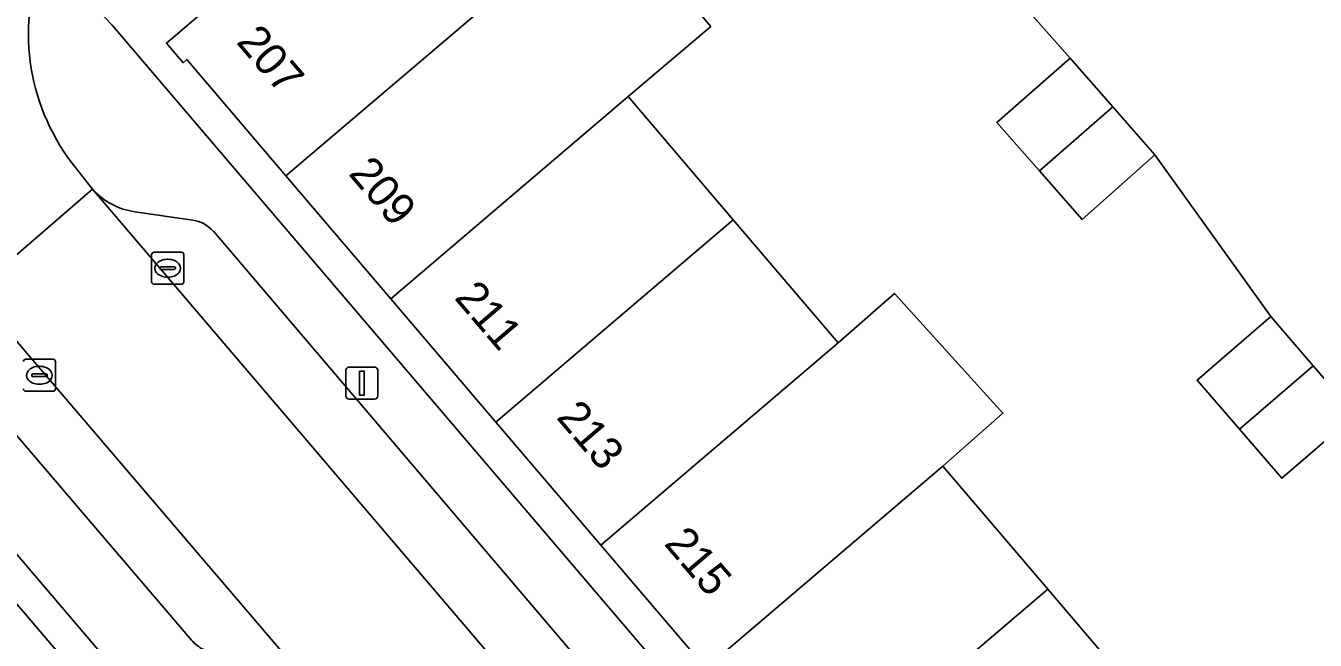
# Model space of a CAD drawing. Extents: x 160377 to 161131, y 383938 to 384853.
# Drawn here: x 160704.85 to 160745.06, y 384700.68 to 384719.84 of the extents above; entities that cross this region are included whole.
import ezdxf

# ---------------------------------------------------------------- set-up
doc = ezdxf.new("R2010")
doc.units = 0
for name, color, linetype in [('IMGEO_Erf', 7, 'Continuous'), ('IMGEO_Kolk', 7, 'Continuous'), ('IMGEO_Lichtmast', 7, 'Continuous'), ('IMGEO_Pand', 7, 'Continuous'), ('IMGEO_Pand_nummerreeks', 7, 'Continuous'), ('IMGEO_Parkeervlak_open', 7, 'Continuous'), ('IMGEO_Rijbaan_lokaal_open', 7, 'Continuous'), ('IMGEO_Voetpad_open', 7, 'Continuous')]:
    doc.layers.add(name, color=color, linetype=linetype)

msp = doc.modelspace()

# ---------------------------------------------------------------- linework, layer by layer
at = {"layer": 'IMGEO_Erf'}
for points in [[(160748.693, 384691.921), (160739.477, 384684.064), (160735.916, 384688.241), (160732.604, 384692.124), (160729.331, 384695.964), (160726.057, 384699.803), (160722.783, 384703.642), (160719.51, 384707.481), (160716.236, 384711.321), (160712.963, 384715.16), (160709.869, 384718.788), (160709.756, 384718.687), (160709.239, 384719.292), (160719, 384727.623)], [(160722.93, 384723.667), (160726.209, 384719.818), (160723.639, 384717.629), (160726.91, 384713.788), (160730.182, 384709.947), (160731.944, 384711.489), (160735.324, 384707.753), (160733.453, 384706.106), (160736.725, 384702.265), (160739.996, 384698.424), (160743.268, 384694.583), (160745.073, 384696.14)], [(160746.314, 384707.707), (160744.016, 384705.727), (160742.698, 384707.258), (160741.38, 384708.789), (160743.68, 384710.767), (160740.064, 384715.812), (160737.793, 384713.798), (160736.464, 384715.312), (160735.134, 384716.825), (160737.415, 384718.828), (160733.318, 384723.469)], [(160707.54, 384719.853), (160738.184, 384683.931), (160738.675, 384683.373), (160739.267, 384682.699), (160764.82, 384704.513)]]:
    msp.add_lwpolyline(points, dxfattribs=at)
msp.add_lwpolyline([(160699.485, 384709.302), (160698.716, 384708.651), (160702.777, 384703.891), (160706.678, 384699.321), (160710.726, 384694.579), (160711.477, 384695.249), (160707.229, 384700.227)], close=True, dxfattribs=at)
at = {"layer": 'IMGEO_Kolk'}
for p, q in [((160708.848, 384712.776), (160709.7, 384712.776)), ((160708.773, 384711.85), (160708.773, 384712.702)), ((160709.261, 384712.556), (160709.286, 384712.556)), ((160709.774, 384712.702), (160709.774, 384711.85)), ((160709.032, 384712.27), (160709.032, 384712.282)), ((160709.47, 384712.233), (160709.072, 384712.233)), ((160709.075, 384712.319), (160709.473, 384712.319)), ((160709.284, 384711.996), (160709.259, 384711.996)), ((160709.516, 384712.282), (160709.516, 384712.27)), ((160709.7, 384711.776), (160708.848, 384711.776)), ((160704.848, 384709.438), (160705.7, 384709.438)), ((160705.261, 384709.218), (160705.286, 384709.218)), ((160705.774, 384709.364), (160705.774, 384708.512)), ((160705.032, 384708.932), (160705.032, 384708.944)), ((160705.47, 384708.895), (160705.072, 384708.895)), ((160705.075, 384708.981), (160705.473, 384708.981)), ((160705.516, 384708.944), (160705.516, 384708.932)), ((160705.7, 384708.438), (160704.848, 384708.438)), ((160705.284, 384708.658), (160705.259, 384708.658))]:
    msp.add_line(p, q, dxfattribs=at)
for points in [[(160708.848, 384712.776), (160709.7, 384712.776)], [(160708.773, 384711.85), (160708.773, 384712.702)], [(160709.774, 384712.702), (160709.774, 384711.85)], [(160709.7, 384711.776), (160708.848, 384711.776)], [(160704.848, 384709.438), (160705.7, 384709.438)], [(160705.774, 384709.364), (160705.774, 384708.512)], [(160705.7, 384708.438), (160704.848, 384708.438)]]:
    msp.add_lwpolyline(points, dxfattribs=at)
for centre, radius, start, end in [((160708.85, 384712.7), 0.0765, 91.552, 178.448), ((160708.85, 384712.7), 0.0765, 91.552, 178.448), ((160709.698, 384712.7), 0.0765, 1.552, 88.448), ((160709.698, 384712.7), 0.0765, 1.552, 88.448), ((160709.072, 384712.279), 0.0403, 85.8775, 175.7526), ((160709.069, 384712.269), 0.0366, 178.938, 274.7102), ((160709.473, 384712.276), 0.043, 264.8664, 352.4533), ((160709.477, 384712.281), 0.0386, 1.7309, 96.639), ((160708.85, 384711.852), 0.0765, 181.552, 268.448), ((160708.85, 384711.852), 0.0765, 181.552, 268.448), ((160709.698, 384711.852), 0.0765, 271.552, 358.448), ((160709.698, 384711.852), 0.0765, 271.552, 358.448), ((160704.85, 384709.362), 0.0765, 91.552, 178.448), ((160704.85, 384709.362), 0.0765, 91.552, 178.448), ((160705.698, 384709.362), 0.0765, 1.552, 88.448), ((160705.698, 384709.362), 0.0765, 1.552, 88.448), ((160705.072, 384708.941), 0.0403, 85.8775, 175.7526), ((160705.069, 384708.931), 0.0366, 178.938, 274.7102), ((160705.473, 384708.938), 0.043, 264.8664, 352.4533), ((160705.477, 384708.943), 0.0386, 1.7309, 96.639), ((160704.85, 384708.514), 0.0765, 181.552, 268.448), ((160704.85, 384708.514), 0.0765, 181.552, 268.448), ((160705.698, 384708.514), 0.0765, 271.552, 358.448), ((160705.698, 384708.514), 0.0765, 271.552, 358.448)]:
    msp.add_arc(centre, radius, start, end, dxfattribs=at)
for centre, major_axis, ratio, start_param, end_param in [((160709.26, 384712.276), (-0.387, 0.002), 0.722429, 4.712389, 7.853982), ((160709.285, 384712.276), (-0.39, 0.002), 0.717154, 1.570796, 4.712389), ((160705.26, 384708.938), (-0.387, 0.002), 0.722429, 4.712389, 7.853982), ((160705.285, 384708.938), (-0.39, 0.002), 0.717154, 1.570796, 4.712389)]:
    msp.add_ellipse(centre, major_axis=major_axis, ratio=ratio, start_param=start_param, end_param=end_param, dxfattribs=at)
at = {"layer": 'IMGEO_Lichtmast'}
for p, q in [((160714.933, 384709.194), (160715.723, 384709.194)), ((160715.723, 384709.194), (160714.933, 384709.194)), ((160714.833, 384708.294), (160714.833, 384709.094)), ((160714.833, 384709.094), (160714.833, 384708.294)), ((160715.823, 384709.094), (160715.823, 384708.294)), ((160715.823, 384708.294), (160715.823, 384709.094)), ((160715.723, 384708.194), (160714.933, 384708.194)), ((160714.933, 384708.194), (160715.723, 384708.194))]:
    msp.add_line(p, q, dxfattribs=at)
msp.add_lwpolyline([(160715.253, 384709.069), (160715.403, 384709.069), (160715.403, 384708.319), (160715.253, 384708.319), (160715.253, 384709.069)], dxfattribs=at)
for centre, start, end in [((160714.933, 384709.094), 90, 180), ((160714.933, 384709.094), 90, 180), ((160715.723, 384709.094), 0, 90), ((160715.723, 384709.094), 360, 90), ((160714.933, 384708.294), 180, 270), ((160714.933, 384708.294), 180, 270), ((160715.723, 384708.294), 270, 0), ((160715.723, 384708.294), 270, 0)]:
    msp.add_arc(centre, 0.1, start, end, dxfattribs=at)
at = {"layer": 'IMGEO_Pand'}
for points in [[(160719, 384727.623), (160709.239, 384719.292), (160709.756, 384718.687), (160709.869, 384718.788), (160712.963, 384715.16), (160720.367, 384721.47), (160722.654, 384723.419)], [(160723.639, 384717.629), (160726.209, 384719.818), (160722.93, 384723.667), (160722.654, 384723.419), (160720.367, 384721.47), (160712.963, 384715.16), (160716.236, 384711.321)], [(160738.745, 384717.315), (160737.415, 384718.828), (160735.134, 384716.825), (160736.464, 384715.312)], [(160723.639, 384717.629), (160716.236, 384711.321), (160719.51, 384707.481), (160726.91, 384713.788)], [(160738.745, 384717.315), (160736.464, 384715.312), (160737.793, 384713.798), (160740.064, 384715.812)], [(160726.91, 384713.788), (160719.51, 384707.481), (160722.783, 384703.642), (160730.182, 384709.947)], [(160733.453, 384706.106), (160735.324, 384707.753), (160731.944, 384711.489), (160730.182, 384709.947), (160722.783, 384703.642), (160726.057, 384699.803)], [(160744.998, 384709.236), (160743.68, 384710.767), (160741.38, 384708.789), (160742.698, 384707.258)], [(160746.314, 384707.707), (160744.998, 384709.236), (160742.698, 384707.258), (160744.016, 384705.727)], [(160733.453, 384706.106), (160726.057, 384699.803), (160729.331, 384695.964), (160736.725, 384702.265)], [(160696.447, 384698.62), (160700.364, 384694.029), (160706.678, 384699.321), (160702.777, 384703.891)], [(160736.725, 384702.265), (160729.331, 384695.964), (160732.604, 384692.124), (160739.996, 384698.424)]]:
    msp.add_lwpolyline(points, close=True, dxfattribs=at)
at = {"layer": 'IMGEO_Parkeervlak_open'}
for points in [[(160686.593, 384728.06), (160688.723, 384725.557), (160690.123, 384723.924), (160691.269, 384724.843), (160692.493, 384723.472), (160691.356, 384722.486), (160699.327, 384713.189), (160700.466, 384714.23), (160701.626, 384712.852), (160700.461, 384711.859), (160701.98, 384710.078), (160703.152, 384711.077), (160704.083, 384710.044), (160702.885, 384709.017), (160710.013, 384700.676)], [(160713.537, 384699.489), (160704.342, 384710.266), (160703.228, 384711.556), (160700.718, 384714.46), (160690.878, 384725.994)], [(160706.933, 384714.742), (160734.71, 384682.17)], [(160710.057, 384713.779), (160708.251, 384714.039)], [(160734.133, 384685.905), (160710.697, 384713.43)]]:
    msp.add_lwpolyline(points, dxfattribs=at)
for centre, radius, start, end in [((160708.527, 384716.144), 2.123, 221.3236, 262.5269), ((160709.88, 384712.694), 1.099, 42.0332, 80.7584), ((160710.936, 384701.493), 1.233, 221.5226, 244.1211)]:
    msp.add_arc(centre, radius, start, end, dxfattribs=at)
at = {"layer": 'IMGEO_Rijbaan_lokaal_open'}
for points in [[(160696.029, 384727.548), (160694.628, 384729.241), (160690.878, 384725.994), (160700.718, 384714.46), (160703.228, 384711.556), (160706.933, 384714.742), (160706.28, 384715.565)], [(160733.318, 384723.469), (160737.415, 384718.828), (160738.745, 384717.315), (160740.064, 384715.812), (160743.68, 384710.767), (160744.998, 384709.236), (160746.314, 384707.707), (160750.293, 384703), (160751.636, 384701.487), (160753.616, 384699.113), (160753.961, 384699.407), (160756.057, 384701.193), (160756.313, 384701.422), (160755.552, 384702.282), (160757.318, 384703.784), (160748.948, 384713.624), (160752.954, 384716.849), (160755.389, 384718.973), (160757.612, 384721.046)]]:
    msp.add_lwpolyline(points, dxfattribs=at)
msp.add_lwpolyline([(160706.933, 384714.742), (160703.228, 384711.556), (160704.342, 384710.266), (160713.537, 384699.489), (160714.165, 384698.759), (160718.738, 384693.398), (160730.431, 384679.742), (160730.636, 384679.503), (160730.864, 384679.249), (160731.142, 384678.94), (160734.864, 384682.04), (160734.71, 384682.17)], close=True, dxfattribs=at)
msp.add_arc((160711.625, 384719.595), 6.694, 158.0747, 217.0169, dxfattribs=at)
at = {"layer": 'IMGEO_Voetpad_open'}
for points in [[(160710.013, 384700.676), (160702.885, 384709.017), (160701.98, 384710.078), (160700.461, 384711.859), (160699.327, 384713.189), (160691.356, 384722.486), (160690.123, 384723.924), (160688.723, 384725.557), (160686.593, 384728.06)], [(160738.675, 384683.373), (160738.184, 384683.931), (160707.54, 384719.853), (160705.415, 384722.095)], [(160706.28, 384715.565), (160706.933, 384714.742)], [(160708.251, 384714.039), (160710.057, 384713.779)], [(160710.697, 384713.43), (160734.133, 384685.905)], [(160699.485, 384709.302), (160707.229, 384700.227), (160711.477, 384695.249), (160713.339, 384696.836), (160716.553, 384693.099), (160714.695, 384691.488), (160715.661, 384690.362), (160728.866, 384674.975), (160730.983, 384675.906), (160729.876, 384677.199), (160731.148, 384678.288), (160732.255, 384676.995), (160732.548, 384677.246), (160731.873, 384678.043), (160731.142, 384678.94), (160730.864, 384679.249), (160729.288, 384677.826), (160727.202, 384680.278), (160727.271, 384680.537)]]:
    msp.add_lwpolyline(points, dxfattribs=at)
for centre, radius, start, end in [((160711.625, 384719.595), 6.694, 158.0747, 217.0169), ((160708.527, 384716.144), 2.123, 221.3236, 262.5269), ((160709.88, 384712.694), 1.099, 42.0332, 80.7584), ((160710.936, 384701.493), 1.233, 221.5226, 244.1211)]:
    msp.add_arc(centre, radius, start, end, dxfattribs=at)

# ---------------------------------------------------------------- texts
at = {"layer": 'IMGEO_Pand_nummerreeks'}
for s, p in [('207', (160711.387, 384719.32)), ('209', (160714.886, 384715.216)), ('211', (160718.189, 384711.343)), ('213', (160721.37, 384707.613)), ('215', (160724.728, 384703.674))]:
    msp.add_text(s, height=1, rotation=310.4449, dxfattribs=at).set_placement(p)

doc.saveas('drawing.dxf')
